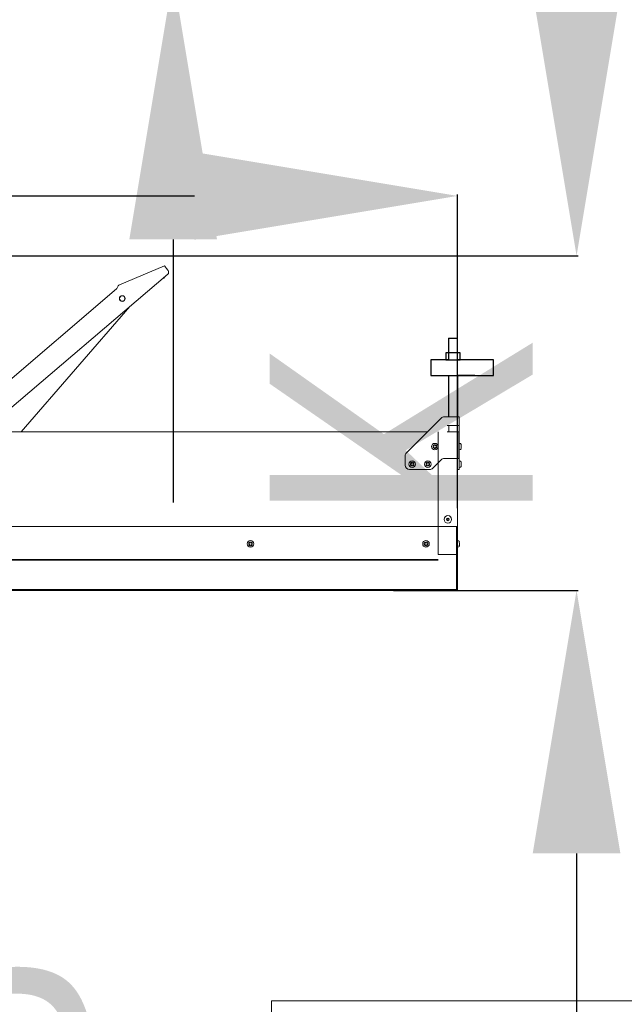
# Model space of a CAD drawing. Header units: inches. Extents: x 0 to 77643, y -44170 to 0.
# Tile 528 of 546: x 76444 to 76513, y -39682 to -39569. Entities that reach past the tile are written whole.
import ezdxf
from ezdxf.lldxf.tags import DXFTag

# ---------------------------------------------------------------- set-up
doc = ezdxf.new("R2010")
doc.units = ezdxf.units.IN
doc.header["$MEASUREMENT"] = 0
doc.layers.get('0').update_dxf_attribs({"lineweight": 0})
doc.layers.get('Defpoints').update_dxf_attribs({"lineweight": 0})
doc.layers.add('FAKRO LOFT LADDERS', color=7, linetype='Continuous')
doc.styles.get("Standard").update_dxf_attribs({"font": 'arial.ttf', "width": 0.75})
tags = doc.linetypes.add('HIDDEN2', pattern=[4.7625, 3.175, -1.5875]).pattern_tags.tags
tags[6:7] = [DXFTag(74, 4), DXFTag(75, 0), DXFTag(340, '0'), DXFTag(46, 0.0), DXFTag(50, 0.0), DXFTag(44, 0.0), DXFTag(45, 0.0)]
tags[4:5] = [DXFTag(74, 4), DXFTag(75, 0), DXFTag(340, '0'), DXFTag(46, 0.0), DXFTag(50, 0.0), DXFTag(44, 0.0), DXFTag(45, 0.0)]
doc.dimstyles.get("Standard").update_dxf_attribs({"dimtxt": 0.18, "dimasz": 0.18, "dimexe": 0.18, "dimexo": 0.0625, "dimgap": 0.09, "dimtad": 0, "dimtih": 1, "dimtoh": 1, "dimdec": 4, "dimzin": 0, "dimdsep": 46, "dimtxsty": 'Standard', "dimcen": 0.09, "dimadec": 0, "dimazin": 0, "dimtfac": 1, "dimtdec": 4, "dimtofl": 0, "dimtmove": 0, "dimatfit": 3, "dimfxl": 1, "dimtolj": 1, "dimtzin": 0, "dimarcsym": 0})

# ---------------------------------------------------------------- blocks, each defined once
blk = doc.blocks.new('A$C7D9B14FD')
at = {"color": 7, "linetype": 'Continuous'}
for p, q in [((20, 99.9), (30, 99.9)), ((20, 99.9), (20, 75)), ((30, 99.9), (30, 75)), ((16.8, 83), (16.8, 75)), ((33.3, 83), (16.8, 83)), ((33.3, 75), (33.3, 83)), ((20, 75), (0, 75)), ((0, 75), (0, 57)), ((16.8, 75), (33.3, 75)), ((20, 75), (30, 75)), ((71.2, 75), (30, 75)), ((71.2, 57), (71.2, 75)), ((0, 57), (71.2, 57)), ((20, 57), (20, 10)), ((50.2, 57), (30, 57)), ((30.3, 57), (30.3, 10))]:
    blk.add_line(p, q, dxfattribs=at)
blk = doc.blocks.new('LST BOK')
at = {"color": 7, "ltscale": 25.4}
for p, q in [((298.9, 275.5), (247.5, 253.6)), ((300.6, 272.9), (302.9, 270.2)), ((302.5, 266), (91.9, 86.2)), ((296.4, 260.7), (296.6, 260.7)), ((53.4, 86.2), (244.1, 249)), ((259.5, 229.2), (135.5, 86.2)), ((574.7, 62.2), (614.3, 101.8)), ((617.8, 103.2), (632.5, 103.2)), ((632.5, 103.2), (635, 103.2)), ((635, 93.2), (635, 103.2)), ((621.2, 93.2), (632.5, 93.2)), ((623.2, 86.2), (623.2, 93.2)), ((635, 93.2), (632.5, 93.2)), ((633, 93.2), (633, 86.2)), ((635, 93.2), (635, 86.2)), ((-516.7, 86.2), (598.7, 86.2)), ((632.5, 86.2), (621.2, 86.2)), ((632.5, 86.2), (635, 86.2)), ((633, 86.2), (633, 55.7)), ((635, 71.2), (635, 86.2)), ((606, 70), (605.2, 70)), ((605.2, 70), (605.2, 68.5)), ((605.2, 70), (605.4, 69.8)), ((605.2, 68.5), (605.4, 68.7)), ((605.2, 68.5), (606, 68.5)), ((606.3, 70.1), (605.4, 71.1)), ((605.4, 71.1), (606.4, 70.2)), ((605.4, 67.4), (606.3, 68.4)), ((606.4, 68.2), (605.4, 67.4)), ((608, 71.4), (606.5, 71.4)), ((606.5, 71.4), (606.5, 70.5)), ((606.5, 71.4), (606.7, 71.2)), ((606.5, 68), (606.5, 67.2)), ((608, 71.4), (607.8, 71.2)), ((608, 70.5), (608, 71.4)), ((608, 67.2), (608, 68)), ((609.1, 71.1), (608.1, 70.2)), ((608.1, 68.2), (609.1, 67.4)), ((608.2, 70.1), (609.1, 71.1)), ((609.1, 67.4), (608.2, 68.4)), ((609.2, 70), (608.5, 70)), ((608.5, 68.5), (609.2, 68.5)), ((609, 69.8), (609.2, 70)), ((609, 68.7), (609.2, 68.5)), ((609.2, 68.5), (609.2, 70)), ((635.4, 73), (635, 73)), ((573.2, 48.2), (573.2, 58.7)), ((606.7, 67.4), (606.5, 67.2)), ((606.5, 67.2), (608, 67.2)), ((607.8, 67.4), (608, 67.2)), ((580, 50), (579.2, 50)), ((579.2, 50), (579.2, 48.5)), ((579.2, 50), (579.4, 49.8)), ((579.2, 48.5), (579.4, 48.7)), ((579.2, 48.5), (580, 48.5)), ((580.3, 50.1), (579.4, 51.1)), ((579.4, 51.1), (580.4, 50.2)), ((579.4, 47.4), (580.3, 48.4)), ((580.4, 48.2), (579.4, 47.4)), ((582, 51.4), (580.5, 51.4)), ((580.5, 51.4), (580.5, 50.5)), ((580.5, 51.4), (580.7, 51.2)), ((580.5, 48), (580.5, 47.2)), ((580.7, 47.4), (580.5, 47.2)), ((580.5, 47.2), (582, 47.2)), ((582, 51.4), (581.8, 51.2)), ((581.8, 47.4), (582, 47.2)), ((582, 50.5), (582, 51.4)), ((582, 47.2), (582, 48)), ((583.1, 51.1), (582.1, 50.2)), ((582.1, 48.2), (583.1, 47.4)), ((582.2, 50.1), (583.1, 51.1)), ((583.1, 47.4), (582.2, 48.4)), ((583.2, 50), (582.5, 50)), ((582.5, 48.5), (583.2, 48.5)), ((583, 49.8), (583.2, 50)), ((583, 48.7), (583.2, 48.5)), ((583.2, 48.5), (583.2, 50)), ((598, 50), (597.2, 50)), ((597.2, 50), (597.2, 48.5)), ((597.2, 50), (597.4, 49.8)), ((597.2, 48.5), (597.4, 48.7)), ((597.2, 48.5), (598, 48.5)), ((598.3, 50.1), (597.4, 51.1)), ((597.4, 51.1), (598.4, 50.2)), ((597.4, 47.4), (598.3, 48.4)), ((598.4, 48.2), (597.4, 47.4)), ((600, 51.4), (598.5, 51.4)), ((598.5, 51.4), (598.5, 50.5)), ((598.5, 51.4), (598.7, 51.2)), ((598.5, 48), (598.5, 47.2)), ((598.7, 47.4), (598.5, 47.2)), ((598.5, 47.2), (600, 47.2)), ((600, 51.4), (599.8, 51.2)), ((599.8, 47.4), (600, 47.2)), ((600, 50.5), (600, 51.4)), ((600, 47.2), (600, 48)), ((601.1, 51.1), (600.1, 50.2)), ((600.1, 48.2), (601.1, 47.4)), ((600.2, 50.1), (601.1, 51.1)), ((601.1, 47.4), (600.2, 48.4)), ((601.2, 50), (600.5, 50)), ((600.5, 48.5), (601.2, 48.5)), ((601, 49.8), (601.2, 50)), ((601, 48.7), (601.2, 48.5)), ((601.2, 48.5), (601.2, 50)), ((614.3, 54.3), (604.7, 44.7)), ((633, 55.7), (617.8, 55.7)), ((633, 55.7), (633, -21.8)), ((601.2, 43.2), (578.2, 43.2)), ((633, -21.8), (-551, -21.8)), ((-550, -21.8), (632, -21.8)), ((620.9, -13.3), (621.3, -13.3)), ((621.3, -14.3), (620.9, -14.3)), ((621.5, -13.1), (621.5, -12.6)), ((621.5, -14.9), (621.5, -14.5)), ((622.5, -12.6), (622.5, -13.1)), ((622.5, -14.5), (622.5, -14.9)), ((622.7, -13.3), (623.2, -13.3)), ((623.2, -14.3), (622.7, -14.3)), ((632, -21.8), (632, -93.3)), ((633, -21.8), (633, -53.8)), ((395.8, -41), (395, -41)), ((395, -41), (395, -42.5)), ((395, -41), (395.2, -41.2)), ((395, -42.5), (395.2, -42.3)), ((395, -42.5), (395.8, -42.5)), ((396, -40.9), (395.2, -39.9)), ((395.2, -39.9), (396.2, -40.8)), ((395.2, -43.6), (396, -42.6)), ((396.2, -42.8), (395.2, -43.6)), ((397.8, -39.6), (396.3, -39.6)), ((396.3, -39.6), (396.3, -40.5)), ((396.3, -39.6), (396.5, -39.8)), ((396.3, -43), (396.3, -43.8)), ((396.5, -43.6), (396.3, -43.8)), ((396.3, -43.8), (397.8, -43.8)), ((397.8, -39.6), (397.6, -39.8)), ((397.6, -43.6), (397.8, -43.8)), ((397.8, -40.5), (397.8, -39.6)), ((398.8, -39.9), (397.8, -40.8)), ((397.8, -42.8), (398.8, -43.6)), ((397.8, -43.8), (397.8, -43)), ((398, -40.9), (398.8, -39.9)), ((398.8, -43.6), (398, -42.6)), ((399, -41), (398.3, -41)), ((398.3, -42.5), (399, -42.5)), ((398.8, -41.2), (399, -41)), ((398.8, -42.3), (399, -42.5)), ((399, -42.5), (399, -41)), ((595.8, -41), (595, -41)), ((595, -41), (595, -42.5)), ((595, -41), (595.2, -41.2)), ((595, -42.5), (595.2, -42.3)), ((595, -42.5), (595.8, -42.5)), ((596, -40.9), (595.2, -39.9)), ((595.2, -39.9), (596.2, -40.8)), ((595.2, -43.6), (596, -42.6)), ((596.2, -42.8), (595.2, -43.6)), ((597.8, -39.6), (596.3, -39.6)), ((596.3, -39.6), (596.3, -40.5)), ((596.3, -39.6), (596.5, -39.8)), ((596.3, -43), (596.3, -43.8)), ((596.5, -43.6), (596.3, -43.8)), ((596.3, -43.8), (597.8, -43.8)), ((597.8, -39.6), (597.6, -39.8)), ((597.6, -43.6), (597.8, -43.8)), ((597.8, -40.5), (597.8, -39.6)), ((598.8, -39.9), (597.8, -40.8)), ((597.8, -42.8), (598.8, -43.6)), ((597.8, -43.8), (597.8, -43)), ((598, -40.9), (598.8, -39.9)), ((598.8, -43.6), (598, -42.6)), ((599, -41), (598.3, -41)), ((598.3, -42.5), (599, -42.5)), ((598.8, -41.2), (599, -41)), ((598.8, -42.3), (599, -42.5)), ((599, -42.5), (599, -41)), ((635, -43.6), (635.3, -42.6)), ((635.1, -42.5), (635.2, -42.5)), ((635.1, -43.8), (635.1, -43.8)), ((632, -53.8), (632, -93.3)), ((633, -53.8), (632, -53.8)), ((633, -45.5), (633.4, -45.5)), ((633, -53.8), (633, -94.8)), ((-551, -93.8), (632, -93.8)), ((-551, -94.8), (633, -94.8)), ((632, -93.3), (632, -93.8)), ((632, -94.8), (632, -93.8)), ((632, -94.8), (632, -93.8))]:
    blk.add_line(p, q, dxfattribs=at)
at = {"color": 7, "linetype": 'HIDDEN2'}
for p, q in [((611, -53.8), (611, 86.2)), ((611, -53.8), (633, -53.8)), ((-529, -59.4), (611, -59.4))]:
    blk.add_line(p, q, dxfattribs=at)
at = {"color": 7, "linetype": 'Continuous'}
for p, q in [((634.5, 86.2), (623.2, 86.2)), ((634.5, 71.2), (634.5, 86.2)), ((633, 55.7), (633, -53.8)), ((-529, -60.5), (611, -60.5))]:
    blk.add_line(p, q, dxfattribs=at)
at = {"color": 7, "linetype": 'HIDDEN2', "ltscale": 0.1}
for p, q in [((634.5, 55.7), (634.5, 71.2)), ((635, 55.7), (635, 71.2)), ((637.3, 68.6), (637.2, 68.6)), ((635, 55.7), (635, 54.3)), ((635, 44.7), (635, 54.3)), ((635.4, 53), (635, 53)), ((635, 45.5), (635.4, 45.5)), ((637, 48.2), (637.3, 48.8)), ((637.3, 48.6), (637.2, 48.6))]:
    blk.add_line(p, q, dxfattribs=at)
at = {"color": 7, "linetype": 'HIDDEN2', "ltscale": 0.05}
for p, q in [((637, 71.6), (637.3, 70.4)), ((637, 68.2), (637.3, 68.8)), ((635, 65.5), (635.4, 65.5)), ((635, 55.7), (633, 55.7)), ((637, 51.6), (637.3, 50.4)), ((635, 43.2), (633, 43.2)), ((635, 44.7), (635, 43.2))]:
    blk.add_line(p, q, dxfattribs=at)
at = {"color": 7, "linetype": 'HIDDEN2', "ltscale": 30}
for p, q in [((633.4, -38), (633, -38)), ((635, -39.9), (635.3, -40.8)), ((635.1, -39.6), (635.1, -39.6)), ((635.2, -41), (635.1, -41))]:
    blk.add_line(p, q, dxfattribs=at)
at = {"color": 7, "ltscale": 25.4}
for centre, radius in [((250.7, 238.1), 3.25), ((250.7, 238.1), 3.1), ((607.2, 69.2), 3.75), ((581.2, 49.2), 3.75), ((599.2, 49.2), 3.75), ((622, -13.8), 4.25), ((622, -13.8), 1.5), ((397, -41.8), 3.75), ((597, -41.8), 3.75)]:
    blk.add_circle(centre, radius, dxfattribs=at)
for centre, radius, start, end in [((300.6, 268.2), 3, 310.4715, 40.4715), ((617.8, 98.2), 5, 90, 135), ((606, 70.5), 0.5, 269.9996, 301.884), ((606, 68), 0.501, 58.161, 89.9553), ((606, 70.5), 0.5, 301.8837, 328.1163), ((606, 68), 0.5, 31.8837, 58.1163), ((606, 70.5), 0.501, 328.161, 359.9553), ((606, 68), 0.5, 0, 31.884), ((608.5, 70.5), 0.5, 179.9996, 211.884), ((608.5, 68), 0.501, 148.161, 179.9553), ((608.5, 70.5), 0.5, 211.8837, 238.1163), ((608.5, 68), 0.5, 121.8837, 148.1163), ((608.5, 70.5), 0.501, 238.161, 269.9553), ((608.5, 68), 0.5, 89.9996, 121.884), ((635.4, 71.3), 1.65, 16.9237, 90), ((631.3, 70.1), 6, 15.6992, 16.9237), ((578.2, 58.7), 5, 135, 180), ((578.2, 48.2), 5, 180, 270), ((580, 50.5), 0.5, 269.9996, 301.884), ((580, 48), 0.501, 58.161, 89.9553), ((580, 50.5), 0.5, 301.8837, 328.1163), ((580, 48), 0.5, 31.8837, 58.1163), ((580, 50.5), 0.501, 328.161, 359.9553), ((580, 48), 0.5, 0, 31.884), ((582.5, 50.5), 0.5, 179.9996, 211.884), ((582.5, 48), 0.501, 148.161, 179.9553), ((582.5, 50.5), 0.5, 211.8837, 238.1163), ((582.5, 48), 0.5, 121.8837, 148.1163), ((582.5, 50.5), 0.501, 238.161, 269.9553), ((582.5, 48), 0.5, 89.9996, 121.884), ((598, 50.5), 0.5, 269.9996, 301.884), ((598, 48), 0.501, 58.161, 89.9553), ((598, 50.5), 0.5, 301.8837, 328.1163), ((598, 48), 0.5, 31.8837, 58.1163), ((598, 50.5), 0.501, 328.161, 359.9553), ((598, 48), 0.5, 0, 31.884), ((600.5, 50.5), 0.5, 179.9996, 211.884), ((600.5, 48), 0.501, 148.161, 179.9553), ((600.5, 50.5), 0.5, 211.8837, 238.1163), ((600.5, 48), 0.5, 121.8837, 148.1163), ((600.5, 50.5), 0.501, 238.161, 269.9553), ((600.5, 48), 0.5, 89.9996, 121.884), ((617.8, 50.7), 5, 90, 135), ((601.2, 48.2), 5, 270, 315), ((621.3, -13.1), 0.2, 270, 0), ((621.3, -14.5), 0.2, 0, 90), ((622.7, -13.1), 0.2, 180, 270), ((622.7, -14.5), 0.2, 90, 180), ((395.8, -40.5), 0.5, 269.9996, 301.884), ((395.8, -43), 0.501, 58.161, 89.9553), ((395.8, -40.5), 0.5, 301.8837, 328.1163), ((395.8, -43), 0.5, 31.8837, 58.1163), ((395.8, -40.5), 0.501, 328.161, 359.9553), ((395.8, -43), 0.5, 0, 31.884), ((398.3, -40.5), 0.5, 179.9996, 211.884), ((398.3, -40.5), 0.5, 211.8837, 238.1163), ((398.3, -43), 0.5, 121.8837, 148.1163), ((398.3, -43), 0.501, 148.161, 179.9553), ((398.3, -40.5), 0.501, 238.161, 269.9553), ((398.3, -43), 0.5, 89.9996, 121.884), ((595.8, -40.5), 0.5, 269.9996, 301.884), ((595.8, -43), 0.501, 58.161, 89.9553), ((595.8, -40.5), 0.5, 301.8837, 328.1163), ((595.8, -43), 0.5, 31.8837, 58.1163), ((595.8, -40.5), 0.501, 328.161, 359.9553), ((595.8, -43), 0.5, 0, 31.884), ((598.3, -40.5), 0.5, 179.9996, 211.884), ((598.3, -40.5), 0.5, 211.8837, 238.1163), ((598.3, -43), 0.5, 121.8837, 148.1163), ((598.3, -43), 0.501, 148.161, 179.9553), ((598.3, -40.5), 0.501, 238.161, 269.9553), ((598.3, -43), 0.5, 89.9996, 121.884), ((633.4, -43.9), 1.65, 270, 343.0763), ((632.6, -42.4), 2.69, 334.502, 353.1652), ((629.3, -42.6), 6, 343.0763, 348.0911), ((630.9, -42.6), 4.34, 354.8825, 358.3758)]:
    blk.add_arc(centre, radius, start, end, dxfattribs=at)
at = {"color": 7, "linetype": 'HIDDEN2', "ltscale": 0.05}
for centre, radius, start, end in [((632.5, 70.1), 4.82, 4.8367, 18.9018), ((631.7, 70.1), 5.61, 5.4919, 12.6714), ((636.1, 70.1), 1.17, 13.529, 32.2768), ((629.2, 70.1), 7.96, 355.006, 4.994), ((636.1, 68.7), 1.16, 13.5248, 32.281), ((633.3, 70.3), 3.97, 2.5764, 5.6893), ((631.7, 69.6), 5.6, 5.4913, 8.2093), ((633.5, 69.7), 3.8, 1.2039, 5.321), ((636.3, 69.6), 0.967, 349.7088, 359.8695), ((636.3, 68.8), 0.967, 0.1305, 10.2912), ((635.4, 67.1), 1.65, 270, 343.0763), ((635.4, 51.3), 1.65, 16.9237, 90), ((635.4, 47.1), 1.65, 270, 343.0763)]:
    blk.add_arc(centre, radius, start, end, dxfattribs=at)
at = {"color": 7, "linetype": 'HIDDEN2', "ltscale": 0.1}
for centre, radius, start, end in [((636.4, 68.9), 0.86, 312.7207, 343.8555), ((631.7, 68.9), 5.6, 347.328, 354.5087), ((631.7, 68.3), 5.61, 347.3286, 354.5081), ((635.7, 67.4), 1.45, 348.573, 11.427), ((633.5, 68.7), 3.8, 354.679, 358.7961), ((633.3, 68.2), 3.97, 354.3107, 357.4236), ((631.3, 68.4), 6, 343.0763, 344.3287), ((631.3, 50.1), 6, 15.6992, 16.9237), ((632.5, 50.1), 4.82, 4.8367, 18.9018), ((636.4, 48.9), 0.86, 312.7207, 343.8555), ((631.3, 48.4), 6, 343.0763, 344.3287), ((631.7, 50.1), 5.61, 5.4919, 12.6714), ((636.1, 50.1), 1.17, 13.529, 32.2768), ((629.2, 50.1), 7.96, 355.006, 4.994), ((636.1, 48.7), 1.16, 13.5248, 32.281), ((631.7, 48.9), 5.6, 347.328, 354.5087), ((631.7, 48.3), 5.61, 347.3286, 354.5081), ((635.7, 47.4), 1.45, 348.573, 11.427), ((633.3, 50.3), 3.97, 2.5764, 5.6893), ((631.7, 49.6), 5.6, 5.4913, 8.2093), ((633.5, 49.7), 3.8, 1.2039, 5.321), ((636.3, 49.6), 0.967, 349.7088, 359.8695), ((636.3, 48.8), 0.967, 0.1305, 10.2912), ((633.5, 48.7), 3.8, 354.679, 358.7961), ((633.3, 48.2), 3.97, 354.3107, 357.4236)]:
    blk.add_arc(centre, radius, start, end, dxfattribs=at)
at = {"color": 7, "linetype": 'HIDDEN2', "ltscale": 30}
for centre, radius, start, end in [((633.4, -39.7), 1.65, 16.9237, 90), ((629.3, -40.9), 6, 12.8609, 16.9237), ((631.6, -41.3), 3.68, 5.6573, 21.6857), ((630.9, -40.9), 4.35, 1.6282, 5.1135)]:
    blk.add_arc(centre, radius, start, end, dxfattribs=at)
at = {"color": 7, "ltscale": 25.4}
for centre, major_axis, ratio, start_param, end_param in [((296.3, 263.7), (-2.76, -1.17), 0.996195, 1.265364, 2.543891), ((620.9, -13.5), (-0.361, 0), 0.5547, 4.712389, 5.716395), ((620.9, -14.1), (0.361, 0), 0.5547, 3.708383, 4.712389), ((621.7, -12.6), (0, -0.361), 0.5547, 3.708383, 4.712389), ((621.7, -14.9), (0, -0.361), 0.5547, 4.712389, 5.716395), ((622.3, -12.6), (0, 0.361), 0.5547, 4.712389, 5.716395), ((622.3, -14.9), (0, 0.361), 0.5547, 3.708383, 4.712389), ((623.2, -13.5), (-0.361, 0), 0.5547, 3.708383, 4.712389), ((623.2, -14.1), (0.361, 0), 0.5547, 4.712389, 5.716395)]:
    blk.add_ellipse(centre, major_axis=major_axis, ratio=ratio, start_param=start_param, end_param=end_param, dxfattribs=at)
for points, knots in [([(298.9, 275.5), (299, 275.5), (299, 275.4), (299.2, 275.2), (299.4, 275), (299.7, 274.5), (299.8, 274.2), (300.2, 273.6), (300.4, 273.2), (300.6, 272.9)], [0, 0, 0, 0, 0.25, 0.25, 0.5, 0.5, 0.75, 0.75, 1, 1, 1, 1]), ([(244.1, 249), (244.3, 249.5), (244.5, 250), (245, 251), (245.3, 251.5), (245.8, 252.3), (246.1, 252.7), (246.7, 253.3), (247.1, 253.5), (247.5, 253.6)], [0, 0, 0, 0, 0.25, 0.25, 0.5, 0.5, 0.75, 0.75, 1, 1, 1, 1]), ([(635.2, -43), (635.2, -43.2), (635.2, -43.3), (635.2, -43.6), (635.1, -43.7), (635.1, -43.8)], [0, 0, 0, 0, 0.5, 0.5, 1, 1, 1, 1])]:
    blk.add_open_spline(points, degree=3, knots=knots, dxfattribs=at)
at = {"color": 7, "linetype": 'HIDDEN2', "ltscale": 0.05}
blk.add_open_spline([(637.3, 70.4), (637.2, 70.4), (637.2, 70.4), (637.2, 70.4)], degree=3, dxfattribs=at)
at = {"color": 7, "linetype": 'HIDDEN2', "ltscale": 0.1}
for points in [[(637.3, 68.1), (637.3, 68.1), (637.3, 68.1), (637.3, 68.1)], [(637.3, 50.4), (637.2, 50.4), (637.2, 50.4), (637.2, 50.4)], [(637.3, 48.1), (637.3, 48.1), (637.3, 48.1), (637.3, 48.1)]]:
    blk.add_open_spline(points, degree=3, dxfattribs=at)
at = {"color": 7, "linetype": 'HIDDEN2', "ltscale": 30}
blk.add_open_spline([(635.1, -41), (635.1, -41.3), (635.2, -41.5), (635.2, -42), (635.1, -42.3), (635.1, -42.5)], degree=3, knots=[0, 0, 0, 0, 0.5, 0.5, 1, 1, 1, 1], dxfattribs=at)
blk.add_open_spline([(635.3, -40.9), (635.3, -41), (635.2, -41), (635.2, -41)], degree=3, dxfattribs=at)
at = {"color": 7, "ltscale": 25.4}
blk.add_open_spline([(635.2, -42.5), (635.2, -42.5), (635.3, -42.5), (635.3, -42.6)], degree=3, dxfattribs=at)
at = {"layer": 'FAKRO LOFT LADDERS'}
blk.add_blockref('A$C7D9B14FD', (602.7, 93.2), dxfattribs=at)
blk = doc.blocks.new('*D1796')
at = {"color": 0, "linetype": 'Continuous', "lineweight": -2}
for p, q in [((76507.93, -39566.27), (76507.93, -39536.27)), ((76409.04, -39596.27), (76508.11, -39596.27)), ((76487.06, -39634.43), (76508.11, -39634.43)), ((76507.93, -39664.43), (76507.93, -39694.43))]:
    blk.add_line(p, q, dxfattribs=at)
at = {"color": 0}
for points in [[(76502.93, -39566.27), (76512.93, -39566.27), (76507.93, -39596.27)], [(76512.93, -39664.43), (76502.93, -39664.43), (76507.93, -39634.43)]]:
    blk.add_solid(points, dxfattribs=at)
at = {"layer": 'Defpoints', "color": 0}
for p in [(76408.97, -39596.27), (76507.93, -39596.27), (76487, -39634.43)]:
    blk.add_point(p, dxfattribs=at)
at = {"linetype": 'Continuous', "lineweight": 20, "ltscale": 12, "insert": (76487.93, -39616.31), "char_height": 30, "attachment_point": 5, "rotation": 90}
blk.add_mtext('\\A1;\\A1;K {}', dxfattribs=at)
blk = doc.blocks.new('*D1800')
at = {"color": 0, "linetype": 'Continuous', "lineweight": -2}
for p, q in [((76331.63, -39713.54), (76301.63, -39713.54)), ((76361.63, -39723.51), (76361.63, -39713.36)), ((76370.05, -39723.79), (76370.05, -39713.36)), ((76370.05, -39713.54), (76457.91, -39713.54)), ((76400.05, -39713.54), (76430.05, -39713.54))]:
    blk.add_line(p, q, dxfattribs=at)
at = {"color": 0}
for points in [[(76331.63, -39718.54), (76331.63, -39708.54), (76361.63, -39713.54)], [(76400.05, -39708.54), (76400.05, -39718.54), (76370.05, -39713.54)]]:
    blk.add_solid(points, dxfattribs=at)
at = {"layer": 'Defpoints', "color": 0}
for p in [(76370.05, -39713.54), (76361.63, -39723.57), (76370.05, -39723.86)]:
    blk.add_point(p, dxfattribs=at)
at = {"linetype": 'Continuous', "lineweight": 20, "ltscale": 12, "insert": (76443.98, -39693.03), "char_height": 30, "attachment_point": 5}
blk.add_mtext('\\A1;S', dxfattribs=at)
blk = doc.blocks.new('*D1801')
at = {"color": 0, "linetype": 'Continuous', "lineweight": -2}
for p, q in [((76461.93, -39516.7), (76461.93, -39486.7)), ((76441.66, -39546.7), (76462.11, -39546.7)), ((76448.42, -39564.4), (76462.11, -39564.4)), ((76461.93, -39594.4), (76461.93, -39624.4))]:
    blk.add_line(p, q, dxfattribs=at)
at = {"color": 0}
for points in [[(76456.93, -39516.7), (76466.93, -39516.7), (76461.93, -39546.7)], [(76466.93, -39594.4), (76456.93, -39594.4), (76461.93, -39564.4)]]:
    blk.add_solid(points, dxfattribs=at)
at = {"layer": 'Defpoints', "color": 0}
for p in [(76441.6, -39546.7), (76461.93, -39546.7), (76448.36, -39564.4)]:
    blk.add_point(p, dxfattribs=at)
at = {"linetype": 'Continuous', "lineweight": 20, "ltscale": 12, "insert": (76441.93, -39555.55), "char_height": 30, "attachment_point": 5, "rotation": 90}
blk.add_mtext('\\A1;T', dxfattribs=at)
blk = doc.blocks.new('*D1802')
at = {"color": 0, "linetype": 'Continuous', "lineweight": -2}
for p, q in [((76375.96, -39625.07), (76375.96, -39589.26)), ((76405.96, -39589.44), (76464.36, -39589.44)), ((76494.36, -39625.07), (76494.36, -39589.26))]:
    blk.add_line(p, q, dxfattribs=at)
at = {"color": 0}
for points in [[(76405.96, -39584.44), (76405.96, -39594.44), (76375.96, -39589.44)], [(76464.36, -39594.44), (76464.36, -39584.44), (76494.36, -39589.44)]]:
    blk.add_solid(points, dxfattribs=at)
at = {"layer": 'Defpoints', "color": 0}
for p in [(76494.36, -39589.44), (76375.96, -39625.13), (76494.36, -39625.13)]:
    blk.add_point(p, dxfattribs=at)
at = {"linetype": 'Continuous', "lineweight": 20, "ltscale": 12, "insert": (76435.59, -39569.44), "char_height": 30, "attachment_point": 5}
blk.add_mtext('\\A1;\\A1;L {}', dxfattribs=at)
blk = doc.blocks.new('*D1804')
at = {"color": 0, "linetype": 'Continuous', "lineweight": -2}
for p, q in [((76361.8, -39666.82), (76350.76, -39638.92)), ((76358.96, -39700.21), (76373.02, -39694.64)), ((76368.35, -39723.92), (76382.41, -39718.35)), ((76393.29, -39746.31), (76415.68, -39802.85))]:
    blk.add_line(p, q, dxfattribs=at)
at = {"color": 0}
for points in [[(76357.15, -39668.66), (76366.45, -39664.97), (76372.85, -39694.71)], [(76397.94, -39744.47), (76388.64, -39748.15), (76382.24, -39718.42)]]:
    blk.add_solid(points, dxfattribs=at)
at = {"layer": 'Defpoints', "color": 0}
for p in [(76358.9, -39700.23), (76382.24, -39718.42), (76368.29, -39723.95)]:
    blk.add_point(p, dxfattribs=at)
at = {"linetype": 'Continuous', "lineweight": 20, "ltscale": 12, "insert": (76429.08, -39780.98), "char_height": 30, "attachment_point": 5, "rotation": 291.6055}
blk.add_mtext('\\A1;G', dxfattribs=at)

msp = doc.modelspace()

# ---------------------------------------------------------------- linework, layer by layer
msp.add_lwpolyline([(76589.85014, -39735.6976), (76473.13726, -39735.6976), (76473.13726, -39681.25129), (76638.80529, -39681.25129), (76638.80529, -39735.6976)])

# ---------------------------------------------------------------- block references
at = {"xscale": 0.1, "yscale": 0.1, "zscale": 0.1}
msp.add_blockref('LST BOK', (76431.05817, -39624.95702), dxfattribs=at)

# ---------------------------------------------------------------- dimensions: what is measured, and where the dimension line sits
at = {"color": 6, "linetype": 'Continuous', "lineweight": 20}
for base, p1, p2, angle, text, picture, middle, dimtype in [((76461.93089, -39546.69977), (76448.36185, -39564.39977), (76441.59622, -39546.69977), 90, 'T', '*D1801', (76461.93089, -39555.54977), 160), ((76507.92645, -39596.26851), (76486.99571, -39634.43366), (76408.97367, -39596.26851), 90, '\\A1;K {}', '*D1796', (76507.92645, -39616.30963), 160), ((76494.35957, -39589.44163), (76375.95957, -39625.12978), (76494.35957, -39625.12978), 0, '\\A1;L {}', '*D1802', (76435.59394, -39589.44163), 161)]:
    dim = msp.add_linear_dim(base=base, p1=p1, p2=p2, angle=angle, text=text, dimstyle='Standard', override={"dimtxt": 30, "dimasz": 30, "dimgap": 5, "dimtad": 1, "dimtih": 0, "dimtoh": 0, "dimclrt": 256}, dxfattribs=at)
    dim.commit()
    dim.dimension.update_dxf_attribs({"geometry": picture, "text_midpoint": middle, "dimtype": dimtype})
dim = msp.add_linear_dim(base=(76382.24102, -39718.42047), p1=(76358.89694, -39700.23366), p2=(76368.28809, -39723.94637), angle=291.6054898, text='G', dimstyle='Standard', override={"dimtxt": 30, "dimasz": 30, "dimgap": 5, "dimtad": 1, "dimtih": 0, "dimtoh": 0, "dimclrt": 256}, dxfattribs=at)
dim.commit()
dim.dimension.update_dxf_attribs({"geometry": '*D1804', "text_midpoint": (76429.07562, -39780.97671)})
dim = msp.add_linear_dim(base=(76370.04938, -39713.54488), p1=(76361.63057, -39723.57371), p2=(76370.04938, -39723.857), text='S', dimstyle='Standard', override={"dimtxt": 30, "dimasz": 30, "dimgap": 5, "dimtad": 1, "dimtih": 0, "dimtoh": 0, "dimclrt": 256}, dxfattribs=at)
dim.commit()
dim.dimension.update_dxf_attribs({"geometry": '*D1800', "text_midpoint": (76443.98188, -39713.54488), "dimtype": 160})

doc.saveas('drawing.dxf')
